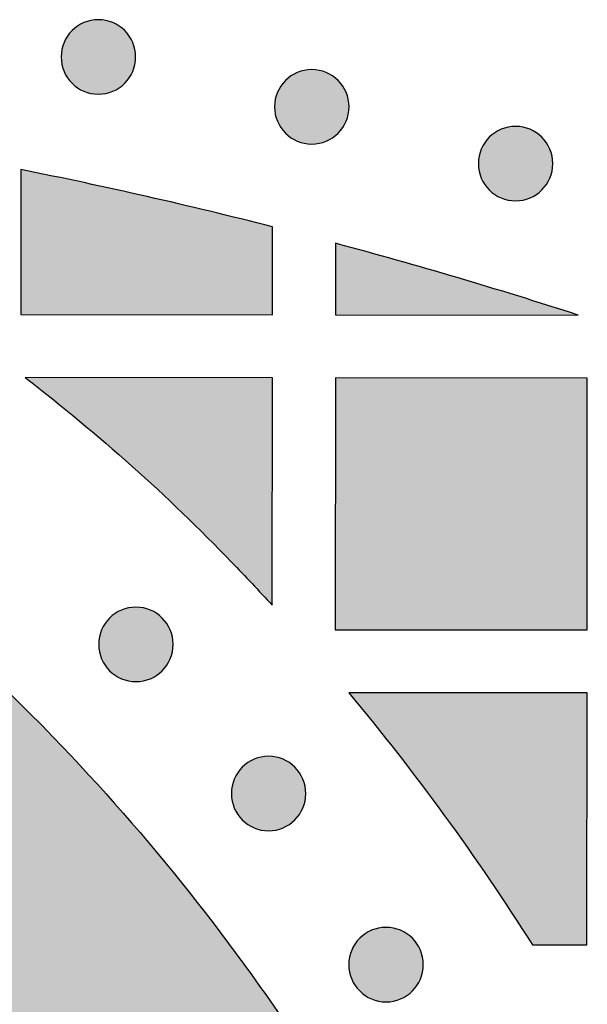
# Model space of a CAD drawing. Header units: millimetres. Extents: x -3873 to -97, y 912 to 4165.
# Tile 648 of 656: x -296 to -269, y 4112 to 4159. Entities that reach past the tile are written whole.
import ezdxf

# ---------------------------------------------------------------- set-up
doc = ezdxf.new("R2010")
doc.units = ezdxf.units.MM
doc.layers.add('pattern', color=7, linetype='Continuous', true_color=0x000000)

msp = doc.modelspace()

# ---------------------------------------------------------------- hatches: boundary and pattern name
at = {"layer": 'pattern'}
for points in [[(-293.864, 4158.658), (-293.836, 4158.685), (-293.807, 4158.713), (-293.777, 4158.739), (-293.746, 4158.766), (-293.715, 4158.791), (-293.682, 4158.816), (-293.649, 4158.841), (-293.615, 4158.865), (-293.58, 4158.888), (-293.544, 4158.911), (-293.507, 4158.933), (-293.47, 4158.954), (-293.432, 4158.975), (-293.393, 4158.994), (-293.354, 4159.013), (-293.314, 4159.031), (-293.273, 4159.048), (-293.232, 4159.064), (-293.19, 4159.079), (-293.147, 4159.093), (-293.104, 4159.106), (-293.061, 4159.118), (-293.017, 4159.129), (-292.973, 4159.139), (-292.928, 4159.148), (-292.883, 4159.155), (-292.838, 4159.162), (-292.792, 4159.167), (-292.747, 4159.171), (-292.701, 4159.174), (-292.655, 4159.176), (-292.609, 4159.176), (-292.563, 4159.176), (-292.517, 4159.174), (-292.471, 4159.171), (-292.426, 4159.167), (-292.38, 4159.161), (-292.335, 4159.155), (-292.29, 4159.147), (-292.245, 4159.138), (-292.201, 4159.129), (-292.157, 4159.118), (-292.114, 4159.105), (-292.071, 4159.092), (-292.028, 4159.078), (-291.986, 4159.063), (-291.945, 4159.047), (-291.904, 4159.03), (-291.864, 4159.012), (-291.825, 4158.993), (-291.786, 4158.973), (-291.748, 4158.953), (-291.711, 4158.931), (-291.675, 4158.909), (-291.639, 4158.887), (-291.604, 4158.863), (-291.57, 4158.839), (-291.537, 4158.814), (-291.504, 4158.789), (-291.473, 4158.763), (-291.442, 4158.737), (-291.412, 4158.71), (-291.383, 4158.683), (-291.355, 4158.656), (-291.327, 4158.627), (-291.3, 4158.598), (-291.274, 4158.568), (-291.247, 4158.538), (-291.222, 4158.506), (-291.196, 4158.474), (-291.172, 4158.44), (-291.148, 4158.406), (-291.124, 4158.371), (-291.102, 4158.335), (-291.08, 4158.299), (-291.058, 4158.262), (-291.038, 4158.224), (-291.018, 4158.185), (-291, 4158.145), (-290.982, 4158.105), (-290.965, 4158.065), (-290.949, 4158.023), (-290.934, 4157.981), (-290.919, 4157.939), (-290.906, 4157.896), (-290.894, 4157.852), (-290.884, 4157.808), (-290.874, 4157.764), (-290.865, 4157.719), (-290.857, 4157.674), (-290.851, 4157.629), (-290.846, 4157.584), (-290.842, 4157.538), (-290.839, 4157.492), (-290.837, 4157.446), (-290.836, 4157.4), (-290.837, 4157.355), (-290.839, 4157.309), (-290.842, 4157.263), (-290.846, 4157.217), (-290.851, 4157.172), (-290.858, 4157.127), (-290.866, 4157.082), (-290.874, 4157.037), (-290.884, 4156.993), (-290.895, 4156.949), (-290.907, 4156.905), (-290.921, 4156.862), (-290.935, 4156.82), (-290.95, 4156.778), (-290.966, 4156.737), (-290.983, 4156.696), (-291.001, 4156.656), (-291.02, 4156.616), (-291.04, 4156.578), (-291.06, 4156.54), (-291.081, 4156.502), (-291.103, 4156.466), (-291.126, 4156.43), (-291.15, 4156.395), (-291.174, 4156.361), (-291.198, 4156.328), (-291.224, 4156.296), (-291.249, 4156.264), (-291.276, 4156.233), (-291.303, 4156.203), (-291.33, 4156.174), (-291.357, 4156.146), (-291.385, 4156.119), (-291.414, 4156.092), (-291.444, 4156.065), (-291.475, 4156.039), (-291.507, 4156.013), (-291.539, 4155.988), (-291.573, 4155.963), (-291.607, 4155.939), (-291.642, 4155.916), (-291.677, 4155.893), (-291.714, 4155.871), (-291.751, 4155.85), (-291.789, 4155.829), (-291.828, 4155.81), (-291.867, 4155.791), (-291.908, 4155.773), (-291.948, 4155.756), (-291.99, 4155.74), (-292.032, 4155.725), (-292.074, 4155.711), (-292.117, 4155.698), (-292.161, 4155.686), (-292.204, 4155.675), (-292.249, 4155.665), (-292.293, 4155.656), (-292.338, 4155.649), (-292.384, 4155.642), (-292.429, 4155.637), (-292.475, 4155.633), (-292.521, 4155.63), (-292.566, 4155.628), (-292.612, 4155.628), (-292.658, 4155.629), (-292.704, 4155.63), (-292.75, 4155.633), (-292.796, 4155.638), (-292.841, 4155.643), (-292.886, 4155.649), (-292.931, 4155.657), (-292.976, 4155.666), (-293.02, 4155.676), (-293.064, 4155.687), (-293.108, 4155.699), (-293.151, 4155.712), (-293.193, 4155.726), (-293.235, 4155.741), (-293.276, 4155.757), (-293.317, 4155.774), (-293.357, 4155.792), (-293.396, 4155.811), (-293.435, 4155.831), (-293.473, 4155.852), (-293.51, 4155.873), (-293.547, 4155.895), (-293.583, 4155.918), (-293.617, 4155.941), (-293.652, 4155.965), (-293.685, 4155.99), (-293.717, 4156.015), (-293.749, 4156.041), (-293.78, 4156.067), (-293.809, 4156.094), (-293.838, 4156.121), (-293.867, 4156.149), (-293.894, 4156.177), (-293.921, 4156.206), (-293.948, 4156.236), (-293.974, 4156.267), (-294, 4156.298), (-294.025, 4156.331), (-294.05, 4156.364), (-294.074, 4156.398), (-294.097, 4156.433), (-294.12, 4156.469), (-294.142, 4156.505), (-294.163, 4156.543), (-294.183, 4156.581), (-294.203, 4156.619), (-294.222, 4156.659), (-294.24, 4156.699), (-294.257, 4156.74), (-294.273, 4156.781), (-294.288, 4156.823), (-294.302, 4156.866), (-294.315, 4156.909), (-294.327, 4156.952), (-294.338, 4156.996), (-294.348, 4157.04), (-294.356, 4157.085), (-294.364, 4157.13), (-294.37, 4157.175), (-294.376, 4157.221), (-294.38, 4157.266), (-294.383, 4157.312), (-294.384, 4157.358), (-294.385, 4157.404), (-294.384, 4157.45), (-294.383, 4157.496), (-294.38, 4157.541), (-294.375, 4157.587), (-294.37, 4157.633), (-294.363, 4157.678), (-294.356, 4157.723), (-294.347, 4157.767), (-294.337, 4157.812), (-294.326, 4157.856), (-294.314, 4157.899), (-294.301, 4157.942), (-294.287, 4157.984), (-294.272, 4158.026), (-294.255, 4158.068), (-294.238, 4158.108), (-294.22, 4158.149), (-294.202, 4158.188), (-294.182, 4158.227), (-294.161, 4158.265), (-294.14, 4158.302), (-294.118, 4158.338), (-294.095, 4158.374), (-294.072, 4158.409), (-294.048, 4158.443), (-294.023, 4158.476), (-293.998, 4158.509), (-293.972, 4158.54), (-293.946, 4158.571), (-293.919, 4158.601), (-293.892, 4158.63)], [(-283.698, 4156.282), (-283.669, 4156.309), (-283.64, 4156.337), (-283.611, 4156.363), (-283.58, 4156.39), (-283.548, 4156.415), (-283.516, 4156.44), (-283.482, 4156.465), (-283.448, 4156.489), (-283.413, 4156.512), (-283.378, 4156.535), (-283.341, 4156.557), (-283.304, 4156.578), (-283.266, 4156.599), (-283.227, 4156.618), (-283.188, 4156.637), (-283.147, 4156.655), (-283.107, 4156.672), (-283.065, 4156.688), (-283.023, 4156.703), (-282.981, 4156.717), (-282.938, 4156.73), (-282.894, 4156.742), (-282.85, 4156.753), (-282.806, 4156.763), (-282.762, 4156.772), (-282.717, 4156.779), (-282.671, 4156.786), (-282.626, 4156.791), (-282.58, 4156.795), (-282.534, 4156.798), (-282.488, 4156.8), (-282.443, 4156.8), (-282.397, 4156.8), (-282.351, 4156.798), (-282.305, 4156.795), (-282.259, 4156.791), (-282.214, 4156.785), (-282.169, 4156.779), (-282.124, 4156.771), (-282.079, 4156.762), (-282.035, 4156.753), (-281.991, 4156.742), (-281.947, 4156.729), (-281.904, 4156.716), (-281.862, 4156.702), (-281.82, 4156.687), (-281.779, 4156.671), (-281.738, 4156.654), (-281.698, 4156.636), (-281.658, 4156.617), (-281.62, 4156.597), (-281.582, 4156.577), (-281.545, 4156.555), (-281.508, 4156.533), (-281.472, 4156.511), (-281.437, 4156.487), (-281.403, 4156.463), (-281.37, 4156.438), (-281.338, 4156.413), (-281.306, 4156.387), (-281.275, 4156.361), (-281.246, 4156.334), (-281.217, 4156.307), (-281.188, 4156.28), (-281.161, 4156.251), (-281.134, 4156.222), (-281.107, 4156.192), (-281.081, 4156.162), (-281.055, 4156.13), (-281.03, 4156.098), (-281.005, 4156.064), (-280.981, 4156.03), (-280.958, 4155.995), (-280.935, 4155.959), (-280.913, 4155.923), (-280.892, 4155.886), (-280.872, 4155.848), (-280.852, 4155.809), (-280.833, 4155.769), (-280.815, 4155.729), (-280.798, 4155.689), (-280.782, 4155.647), (-280.767, 4155.605), (-280.753, 4155.563), (-280.74, 4155.52), (-280.728, 4155.476), (-280.717, 4155.432), (-280.707, 4155.388), (-280.699, 4155.343), (-280.691, 4155.298), (-280.685, 4155.253), (-280.679, 4155.208), (-280.675, 4155.162), (-280.672, 4155.116), (-280.67, 4155.07), (-280.67, 4155.024), (-280.671, 4154.979), (-280.672, 4154.933), (-280.675, 4154.887), (-280.68, 4154.841), (-280.685, 4154.796), (-280.691, 4154.751), (-280.699, 4154.706), (-280.708, 4154.661), (-280.718, 4154.617), (-280.729, 4154.573), (-280.741, 4154.529), (-280.754, 4154.486), (-280.768, 4154.444), (-280.783, 4154.402), (-280.8, 4154.361), (-280.817, 4154.32), (-280.835, 4154.28), (-280.853, 4154.24), (-280.873, 4154.202), (-280.894, 4154.164), (-280.915, 4154.126), (-280.937, 4154.09), (-280.96, 4154.054), (-280.983, 4154.019), (-281.007, 4153.985), (-281.032, 4153.952), (-281.057, 4153.92), (-281.083, 4153.888), (-281.109, 4153.857), (-281.136, 4153.827), (-281.163, 4153.798), (-281.191, 4153.77), (-281.219, 4153.743), (-281.248, 4153.716), (-281.278, 4153.689), (-281.309, 4153.663), (-281.34, 4153.637), (-281.373, 4153.612), (-281.406, 4153.587), (-281.44, 4153.563), (-281.475, 4153.54), (-281.511, 4153.517), (-281.547, 4153.495), (-281.585, 4153.474), (-281.623, 4153.453), (-281.662, 4153.434), (-281.701, 4153.415), (-281.741, 4153.397), (-281.782, 4153.38), (-281.823, 4153.364), (-281.865, 4153.349), (-281.908, 4153.335), (-281.951, 4153.322), (-281.994, 4153.31), (-282.038, 4153.299), (-282.082, 4153.289), (-282.127, 4153.28), (-282.172, 4153.273), (-282.217, 4153.266), (-282.263, 4153.261), (-282.308, 4153.257), (-282.354, 4153.254), (-282.4, 4153.252), (-282.446, 4153.252), (-282.492, 4153.252), (-282.538, 4153.254), (-282.584, 4153.257), (-282.629, 4153.262), (-282.675, 4153.267), (-282.72, 4153.273), (-282.765, 4153.281), (-282.809, 4153.29), (-282.854, 4153.3), (-282.898, 4153.311), (-282.941, 4153.323), (-282.984, 4153.336), (-283.027, 4153.35), (-283.068, 4153.365), (-283.11, 4153.381), (-283.151, 4153.398), (-283.191, 4153.416), (-283.23, 4153.435), (-283.269, 4153.455), (-283.307, 4153.476), (-283.344, 4153.497), (-283.38, 4153.519), (-283.416, 4153.542), (-283.451, 4153.565), (-283.485, 4153.589), (-283.518, 4153.614), (-283.551, 4153.639), (-283.582, 4153.665), (-283.613, 4153.691), (-283.643, 4153.718), (-283.672, 4153.745), (-283.7, 4153.773), (-283.728, 4153.801), (-283.755, 4153.83), (-283.781, 4153.86), (-283.808, 4153.891), (-283.833, 4153.922), (-283.859, 4153.955), (-283.883, 4153.988), (-283.907, 4154.022), (-283.931, 4154.057), (-283.953, 4154.093), (-283.975, 4154.129), (-283.996, 4154.167), (-284.017, 4154.205), (-284.037, 4154.243), (-284.055, 4154.283), (-284.073, 4154.323), (-284.09, 4154.364), (-284.106, 4154.405), (-284.121, 4154.447), (-284.135, 4154.49), (-284.149, 4154.533), (-284.161, 4154.576), (-284.171, 4154.62), (-284.181, 4154.664), (-284.19, 4154.709), (-284.198, 4154.754), (-284.204, 4154.799), (-284.209, 4154.845), (-284.213, 4154.89), (-284.216, 4154.936), (-284.218, 4154.982), (-284.219, 4155.028), (-284.218, 4155.074), (-284.216, 4155.12), (-284.213, 4155.165), (-284.209, 4155.211), (-284.204, 4155.257), (-284.197, 4155.302), (-284.189, 4155.347), (-284.181, 4155.391), (-284.171, 4155.436), (-284.16, 4155.48), (-284.148, 4155.523), (-284.134, 4155.566), (-284.12, 4155.608), (-284.105, 4155.65), (-284.089, 4155.692), (-284.072, 4155.732), (-284.054, 4155.772), (-284.035, 4155.812), (-284.015, 4155.851), (-283.995, 4155.889), (-283.974, 4155.926), (-283.951, 4155.962), (-283.929, 4155.998), (-283.905, 4156.033), (-283.881, 4156.067), (-283.856, 4156.1), (-283.831, 4156.133), (-283.805, 4156.164), (-283.779, 4156.195), (-283.752, 4156.225), (-283.725, 4156.254)], [(-273.988, 4153.578), (-273.96, 4153.605), (-273.931, 4153.632), (-273.901, 4153.659), (-273.87, 4153.685), (-273.838, 4153.711), (-273.806, 4153.736), (-273.773, 4153.761), (-273.739, 4153.785), (-273.704, 4153.808), (-273.668, 4153.831), (-273.631, 4153.853), (-273.594, 4153.874), (-273.556, 4153.895), (-273.517, 4153.914), (-273.478, 4153.933), (-273.438, 4153.951), (-273.397, 4153.968), (-273.356, 4153.984), (-273.314, 4153.999), (-273.271, 4154.013), (-273.228, 4154.026), (-273.185, 4154.038), (-273.141, 4154.049), (-273.096, 4154.059), (-273.052, 4154.068), (-273.007, 4154.075), (-272.962, 4154.082), (-272.916, 4154.087), (-272.87, 4154.091), (-272.825, 4154.094), (-272.779, 4154.096), (-272.733, 4154.096), (-272.687, 4154.096), (-272.641, 4154.094), (-272.595, 4154.091), (-272.55, 4154.087), (-272.504, 4154.081), (-272.459, 4154.075), (-272.414, 4154.067), (-272.369, 4154.058), (-272.325, 4154.048), (-272.281, 4154.037), (-272.238, 4154.025), (-272.195, 4154.012), (-272.152, 4153.998), (-272.11, 4153.983), (-272.069, 4153.967), (-272.028, 4153.95), (-271.988, 4153.932), (-271.949, 4153.913), (-271.91, 4153.893), (-271.872, 4153.872), (-271.835, 4153.851), (-271.798, 4153.829), (-271.763, 4153.806), (-271.728, 4153.783), (-271.694, 4153.759), (-271.66, 4153.734), (-271.628, 4153.709), (-271.596, 4153.683), (-271.566, 4153.657), (-271.536, 4153.63), (-271.507, 4153.603), (-271.479, 4153.575), (-271.451, 4153.547), (-271.424, 4153.518), (-271.397, 4153.488), (-271.371, 4153.457), (-271.345, 4153.426), (-271.32, 4153.393), (-271.296, 4153.36), (-271.272, 4153.326), (-271.248, 4153.291), (-271.226, 4153.255), (-271.204, 4153.219), (-271.182, 4153.181), (-271.162, 4153.143), (-271.142, 4153.105), (-271.123, 4153.065), (-271.106, 4153.025), (-271.089, 4152.984), (-271.072, 4152.943), (-271.057, 4152.901), (-271.043, 4152.859), (-271.03, 4152.816), (-271.018, 4152.772), (-271.007, 4152.728), (-270.998, 4152.684), (-270.989, 4152.639), (-270.981, 4152.594), (-270.975, 4152.549), (-270.97, 4152.503), (-270.965, 4152.458), (-270.963, 4152.412), (-270.961, 4152.366), (-270.96, 4152.32), (-270.961, 4152.274), (-270.963, 4152.228), (-270.966, 4152.183), (-270.97, 4152.137), (-270.975, 4152.092), (-270.982, 4152.046), (-270.989, 4152.001), (-270.998, 4151.957), (-271.008, 4151.912), (-271.019, 4151.868), (-271.031, 4151.825), (-271.044, 4151.782), (-271.058, 4151.74), (-271.074, 4151.698), (-271.09, 4151.656), (-271.107, 4151.616), (-271.125, 4151.576), (-271.144, 4151.536), (-271.163, 4151.497), (-271.184, 4151.459), (-271.205, 4151.422), (-271.227, 4151.386), (-271.25, 4151.35), (-271.274, 4151.315), (-271.298, 4151.281), (-271.322, 4151.248), (-271.348, 4151.215), (-271.373, 4151.184), (-271.4, 4151.153), (-271.426, 4151.123), (-271.454, 4151.094), (-271.481, 4151.066), (-271.509, 4151.039), (-271.538, 4151.011), (-271.568, 4150.985), (-271.599, 4150.959), (-271.631, 4150.933), (-271.663, 4150.908), (-271.696, 4150.883), (-271.731, 4150.859), (-271.765, 4150.836), (-271.801, 4150.813), (-271.838, 4150.791), (-271.875, 4150.77), (-271.913, 4150.749), (-271.952, 4150.73), (-271.991, 4150.711), (-272.031, 4150.693), (-272.072, 4150.676), (-272.113, 4150.66), (-272.155, 4150.645), (-272.198, 4150.631), (-272.241, 4150.618), (-272.284, 4150.606), (-272.328, 4150.595), (-272.373, 4150.585), (-272.417, 4150.576), (-272.462, 4150.569), (-272.507, 4150.562), (-272.553, 4150.557), (-272.599, 4150.553), (-272.644, 4150.55), (-272.69, 4150.548), (-272.736, 4150.548), (-272.782, 4150.548), (-272.828, 4150.55), (-272.874, 4150.553), (-272.919, 4150.557), (-272.965, 4150.563), (-273.01, 4150.569), (-273.055, 4150.577), (-273.1, 4150.586), (-273.144, 4150.596), (-273.188, 4150.607), (-273.231, 4150.619), (-273.274, 4150.632), (-273.317, 4150.646), (-273.359, 4150.661), (-273.4, 4150.677), (-273.441, 4150.694), (-273.481, 4150.712), (-273.52, 4150.731), (-273.559, 4150.751), (-273.597, 4150.771), (-273.634, 4150.793), (-273.671, 4150.815), (-273.706, 4150.837), (-273.741, 4150.861), (-273.775, 4150.885), (-273.809, 4150.91), (-273.841, 4150.935), (-273.873, 4150.961), (-273.903, 4150.987), (-273.933, 4151.014), (-273.962, 4151.041), (-273.99, 4151.068), (-274.018, 4151.097), (-274.045, 4151.126), (-274.072, 4151.156), (-274.098, 4151.186), (-274.124, 4151.218), (-274.149, 4151.25), (-274.173, 4151.284), (-274.197, 4151.318), (-274.221, 4151.353), (-274.244, 4151.389), (-274.266, 4151.425), (-274.287, 4151.462), (-274.307, 4151.5), (-274.327, 4151.539), (-274.346, 4151.579), (-274.364, 4151.619), (-274.381, 4151.659), (-274.397, 4151.701), (-274.412, 4151.743), (-274.426, 4151.785), (-274.439, 4151.828), (-274.451, 4151.872), (-274.462, 4151.916), (-274.472, 4151.96), (-274.48, 4152.005), (-274.488, 4152.05), (-274.494, 4152.095), (-274.5, 4152.14), (-274.504, 4152.186), (-274.507, 4152.232), (-274.508, 4152.278), (-274.509, 4152.324), (-274.508, 4152.37), (-274.506, 4152.415), (-274.503, 4152.461), (-274.499, 4152.507), (-274.494, 4152.552), (-274.487, 4152.598), (-274.48, 4152.642), (-274.471, 4152.687), (-274.461, 4152.731), (-274.45, 4152.775), (-274.438, 4152.819), (-274.425, 4152.862), (-274.411, 4152.904), (-274.395, 4152.946), (-274.379, 4152.987), (-274.362, 4153.028), (-274.344, 4153.068), (-274.325, 4153.108), (-274.306, 4153.146), (-274.285, 4153.184), (-274.264, 4153.222), (-274.242, 4153.258), (-274.219, 4153.294), (-274.196, 4153.329), (-274.171, 4153.363), (-274.147, 4153.396), (-274.122, 4153.428), (-274.096, 4153.46), (-274.069, 4153.491), (-274.043, 4153.521), (-274.016, 4153.55)], [(-284.311, 4149.31), (-290.292, 4150.751), (-296.308, 4152.037), (-296.314, 4145.132), (-284.315, 4145.121)], [(-281.311, 4148.526), (-281.314, 4145.118), (-269.757, 4145.107), (-275.513, 4146.889)], [(-315.27, 4140.21), (-313.856, 4139.469), (-312.456, 4138.697), (-311.07, 4137.895), (-309.699, 4137.065), (-308.345, 4136.205), (-307.008, 4135.317), (-305.689, 4134.401), (-304.389, 4133.458), (-303.108, 4132.488), (-301.849, 4131.492), (-300.61, 4130.47), (-299.394, 4129.424), (-298.201, 4128.354), (-297.031, 4127.261), (-295.886, 4126.145), (-294.765, 4125.008), (-293.089, 4123.229), (-291.452, 4121.406), (-289.856, 4119.542), (-288.303, 4117.637), (-286.795, 4115.694), (-285.333, 4113.713), (-283.917, 4111.696), (-282.551, 4109.645), (-281.233, 4107.562), (-279.967, 4105.449), (-278.753, 4103.307), (-277.591, 4101.138), (-276.483, 4098.944), (-275.43, 4096.728), (-274.431, 4094.491), (-273.489, 4092.236), (-279.896, 4075.552), (-284.615, 4087.74), (-285.447, 4089.732), (-286.329, 4091.706), (-287.259, 4093.663), (-288.237, 4095.6), (-289.262, 4097.514), (-290.335, 4099.406), (-291.453, 4101.272), (-292.615, 4103.111), (-293.822, 4104.921), (-295.072, 4106.702), (-296.363, 4108.451), (-297.695, 4110.167), (-299.065, 4111.849), (-300.474, 4113.495), (-301.919, 4115.104), (-303.4, 4116.674), (-304.347, 4117.636), (-305.315, 4118.579), (-306.304, 4119.503), (-307.313, 4120.408), (-308.341, 4121.293), (-309.388, 4122.156), (-310.453, 4122.998), (-311.536, 4123.818), (-312.635, 4124.615), (-313.75, 4125.39), (-314.88, 4126.141), (-316.025, 4126.867), (-317.184, 4127.57), (-318.356, 4128.247), (-319.54, 4128.9), (-320.735, 4129.527), (-322.009, 4130.155), (-323.304, 4130.747), (-324.619, 4131.302), (-325.953, 4131.82), (-327.304, 4132.299), (-328.671, 4132.738), (-330.051, 4133.137), (-331.443, 4133.495), (-332.845, 4133.811), (-334.255, 4134.086), (-335.671, 4134.319), (-337.092, 4134.51), (-338.515, 4134.658), (-339.939, 4134.764), (-341.362, 4134.828), (-342.781, 4134.851), (-344.201, 4134.83), (-345.624, 4134.767), (-347.048, 4134.662), (-348.471, 4134.515), (-349.892, 4134.326), (-351.309, 4134.094), (-352.719, 4133.821), (-354.121, 4133.506), (-355.513, 4133.149), (-356.894, 4132.751), (-358.261, 4132.313), (-359.612, 4131.836), (-360.947, 4131.32), (-362.263, 4130.766), (-363.559, 4130.175), (-364.833, 4129.548), (-366.028, 4128.922), (-367.213, 4128.271), (-368.385, 4127.594), (-369.545, 4126.893), (-370.691, 4126.167), (-371.822, 4125.417), (-372.938, 4124.644), (-374.038, 4123.848), (-375.121, 4123.029), (-376.187, 4122.188), (-377.234, 4121.325), (-378.263, 4120.442), (-379.273, 4119.538), (-380.263, 4118.615), (-381.232, 4117.673), (-382.18, 4116.712), (-383.662, 4115.142), (-385.109, 4113.535), (-386.519, 4111.89), (-387.892, 4110.21), (-389.225, 4108.495), (-390.518, 4106.747), (-391.769, 4104.968), (-392.978, 4103.159), (-394.142, 4101.321), (-395.262, 4099.456), (-396.336, 4097.566), (-397.363, 4095.652), (-398.343, 4093.716), (-399.275, 4091.76), (-400.159, 4089.786), (-400.993, 4087.796), (-405.723, 4075.612), (-412.115, 4092.302), (-411.17, 4094.557), (-410.169, 4096.792), (-409.113, 4099.008), (-408.003, 4101.2), (-406.84, 4103.368), (-405.623, 4105.509), (-404.355, 4107.621), (-403.036, 4109.703), (-401.667, 4111.752), (-400.25, 4113.768), (-398.786, 4115.747), (-397.276, 4117.689), (-395.721, 4119.592), (-394.124, 4121.455), (-392.485, 4123.276), (-390.807, 4125.054), (-389.685, 4126.19), (-388.539, 4127.305), (-387.368, 4128.397), (-386.174, 4129.466), (-384.956, 4130.511), (-383.717, 4131.531), (-382.456, 4132.526), (-381.175, 4133.494), (-379.874, 4134.436), (-378.554, 4135.351), (-377.216, 4136.238), (-375.861, 4137.096), (-374.49, 4137.926), (-373.103, 4138.726), (-371.702, 4139.496), (-370.287, 4140.237), (-368.698, 4141.019), (-367.081, 4141.756), (-365.439, 4142.447), (-363.774, 4143.091), (-362.088, 4143.687), (-360.383, 4144.233), (-358.66, 4144.729), (-356.923, 4145.174), (-355.174, 4145.567), (-353.414, 4145.908), (-351.647, 4146.197), (-349.874, 4146.433), (-348.098, 4146.616), (-346.322, 4146.747), (-344.547, 4146.825), (-342.776, 4146.851), (-341.004, 4146.823), (-339.23, 4146.743), (-337.453, 4146.611), (-335.677, 4146.426), (-333.905, 4146.188), (-332.138, 4145.898), (-330.379, 4145.555), (-328.63, 4145.16), (-326.893, 4144.714), (-325.171, 4144.216), (-323.466, 4143.668), (-321.78, 4143.071), (-320.116, 4142.426), (-318.475, 4141.733), (-316.859, 4140.994)], [(-284.328, 4131.282), (-284.317, 4142.121), (-296.1, 4142.132), (-294.802, 4141.114), (-293.522, 4140.072), (-292.262, 4139.007), (-291.021, 4137.918), (-289.8, 4136.806), (-288.601, 4135.673), (-287.423, 4134.517), (-286.266, 4133.341)], [(-281.317, 4142.118), (-281.329, 4130.118), (-269.329, 4130.107), (-269.318, 4142.107)], [(-292.076, 4130.677), (-292.048, 4130.705), (-292.019, 4130.732), (-291.989, 4130.759), (-291.958, 4130.785), (-291.927, 4130.81), (-291.894, 4130.836), (-291.861, 4130.86), (-291.827, 4130.884), (-291.792, 4130.908), (-291.756, 4130.93), (-291.72, 4130.952), (-291.682, 4130.974), (-291.644, 4130.994), (-291.606, 4131.014), (-291.566, 4131.033), (-291.526, 4131.05), (-291.485, 4131.067), (-291.444, 4131.083), (-291.402, 4131.099), (-291.359, 4131.113), (-291.316, 4131.126), (-291.273, 4131.138), (-291.229, 4131.149), (-291.185, 4131.158), (-291.14, 4131.167), (-291.095, 4131.175), (-291.05, 4131.181), (-291.004, 4131.186), (-290.959, 4131.19), (-290.913, 4131.193), (-290.867, 4131.195), (-290.821, 4131.196), (-290.775, 4131.195), (-290.729, 4131.193), (-290.684, 4131.19), (-290.638, 4131.186), (-290.592, 4131.181), (-290.547, 4131.174), (-290.502, 4131.167), (-290.458, 4131.158), (-290.413, 4131.148), (-290.369, 4131.137), (-290.326, 4131.125), (-290.283, 4131.112), (-290.241, 4131.097), (-290.199, 4131.082), (-290.157, 4131.066), (-290.117, 4131.049), (-290.076, 4131.031), (-290.037, 4131.012), (-289.998, 4130.993), (-289.96, 4130.972), (-289.923, 4130.951), (-289.887, 4130.929), (-289.851, 4130.906), (-289.816, 4130.882), (-289.782, 4130.858), (-289.749, 4130.834), (-289.716, 4130.808), (-289.685, 4130.783), (-289.654, 4130.756), (-289.624, 4130.73), (-289.595, 4130.702), (-289.567, 4130.675), (-289.54, 4130.647), (-289.512, 4130.618), (-289.486, 4130.588), (-289.459, 4130.557), (-289.434, 4130.525), (-289.409, 4130.493), (-289.384, 4130.46), (-289.36, 4130.425), (-289.337, 4130.39), (-289.314, 4130.355), (-289.292, 4130.318), (-289.271, 4130.281), (-289.25, 4130.243), (-289.231, 4130.204), (-289.212, 4130.165), (-289.194, 4130.125), (-289.177, 4130.084), (-289.161, 4130.042), (-289.146, 4130.001), (-289.132, 4129.958), (-289.119, 4129.915), (-289.107, 4129.872), (-289.096, 4129.828), (-289.086, 4129.783), (-289.077, 4129.739), (-289.07, 4129.694), (-289.063, 4129.648), (-289.058, 4129.603), (-289.054, 4129.557), (-289.051, 4129.512), (-289.049, 4129.466), (-289.049, 4129.42), (-289.049, 4129.374), (-289.051, 4129.328), (-289.054, 4129.282), (-289.058, 4129.236), (-289.064, 4129.191), (-289.07, 4129.146), (-289.078, 4129.101), (-289.087, 4129.056), (-289.096, 4129.012), (-289.107, 4128.968), (-289.12, 4128.925), (-289.133, 4128.882), (-289.147, 4128.839), (-289.162, 4128.797), (-289.178, 4128.756), (-289.195, 4128.715), (-289.213, 4128.675), (-289.232, 4128.636), (-289.252, 4128.597), (-289.272, 4128.559), (-289.294, 4128.522), (-289.316, 4128.485), (-289.338, 4128.45), (-289.362, 4128.415), (-289.386, 4128.381), (-289.411, 4128.347), (-289.436, 4128.315), (-289.462, 4128.283), (-289.488, 4128.253), (-289.515, 4128.223), (-289.542, 4128.194), (-289.569, 4128.166), (-289.598, 4128.138), (-289.627, 4128.111), (-289.657, 4128.084), (-289.687, 4128.058), (-289.719, 4128.032), (-289.751, 4128.007), (-289.785, 4127.982), (-289.819, 4127.958), (-289.854, 4127.935), (-289.89, 4127.912), (-289.926, 4127.89), (-289.963, 4127.869), (-290.001, 4127.849), (-290.04, 4127.829), (-290.08, 4127.81), (-290.12, 4127.792), (-290.16, 4127.775), (-290.202, 4127.759), (-290.244, 4127.744), (-290.286, 4127.73), (-290.329, 4127.717), (-290.373, 4127.705), (-290.417, 4127.694), (-290.461, 4127.684), (-290.506, 4127.676), (-290.551, 4127.668), (-290.596, 4127.662), (-290.641, 4127.656), (-290.687, 4127.652), (-290.733, 4127.649), (-290.779, 4127.648), (-290.825, 4127.647), (-290.87, 4127.648), (-290.916, 4127.65), (-290.962, 4127.653), (-291.008, 4127.657), (-291.053, 4127.662), (-291.098, 4127.669), (-291.143, 4127.676), (-291.188, 4127.685), (-291.232, 4127.695), (-291.276, 4127.706), (-291.32, 4127.718), (-291.363, 4127.731), (-291.405, 4127.745), (-291.447, 4127.761), (-291.488, 4127.777), (-291.529, 4127.794), (-291.569, 4127.812), (-291.609, 4127.831), (-291.647, 4127.85), (-291.685, 4127.871), (-291.723, 4127.892), (-291.759, 4127.914), (-291.795, 4127.937), (-291.83, 4127.96), (-291.864, 4127.984), (-291.897, 4128.009), (-291.929, 4128.034), (-291.961, 4128.06), (-291.992, 4128.086), (-292.022, 4128.113), (-292.051, 4128.14), (-292.079, 4128.168), (-292.106, 4128.196), (-292.133, 4128.225), (-292.16, 4128.255), (-292.186, 4128.286), (-292.212, 4128.318), (-292.237, 4128.35), (-292.262, 4128.383), (-292.286, 4128.417), (-292.309, 4128.452), (-292.332, 4128.488), (-292.354, 4128.525), (-292.375, 4128.562), (-292.396, 4128.6), (-292.415, 4128.639), (-292.434, 4128.678), (-292.452, 4128.718), (-292.469, 4128.759), (-292.485, 4128.8), (-292.5, 4128.842), (-292.514, 4128.885), (-292.527, 4128.928), (-292.539, 4128.971), (-292.55, 4129.015), (-292.56, 4129.059), (-292.569, 4129.104), (-292.576, 4129.149), (-292.583, 4129.194), (-292.588, 4129.24), (-292.592, 4129.285), (-292.595, 4129.331), (-292.597, 4129.377), (-292.597, 4129.423), (-292.596, 4129.469), (-292.595, 4129.515), (-292.592, 4129.561), (-292.587, 4129.606), (-292.582, 4129.652), (-292.576, 4129.697), (-292.568, 4129.742), (-292.559, 4129.787), (-292.549, 4129.831), (-292.538, 4129.875), (-292.526, 4129.918), (-292.513, 4129.961), (-292.499, 4130.004), (-292.484, 4130.046), (-292.468, 4130.087), (-292.451, 4130.128), (-292.433, 4130.168), (-292.414, 4130.207), (-292.394, 4130.246), (-292.373, 4130.284), (-292.352, 4130.321), (-292.33, 4130.358), (-292.307, 4130.393), (-292.284, 4130.428), (-292.26, 4130.462), (-292.235, 4130.496), (-292.21, 4130.528), (-292.184, 4130.56), (-292.158, 4130.59), (-292.131, 4130.62), (-292.104, 4130.649)], [(-271.935, 4115.109), (-269.343, 4115.107), (-269.332, 4127.107), (-280.684, 4127.117), (-278.352, 4124.224), (-276.114, 4121.255), (-273.974, 4118.215)], [(-285.757, 4123.573), (-285.729, 4123.6), (-285.699, 4123.628), (-285.67, 4123.654), (-285.639, 4123.68), (-285.607, 4123.706), (-285.575, 4123.731), (-285.541, 4123.756), (-285.507, 4123.78), (-285.472, 4123.803), (-285.437, 4123.826), (-285.4, 4123.848), (-285.363, 4123.869), (-285.325, 4123.89), (-285.286, 4123.909), (-285.247, 4123.928), (-285.206, 4123.946), (-285.166, 4123.963), (-285.124, 4123.979), (-285.082, 4123.994), (-285.04, 4124.008), (-284.997, 4124.021), (-284.953, 4124.033), (-284.909, 4124.044), (-284.865, 4124.054), (-284.821, 4124.063), (-284.776, 4124.07), (-284.73, 4124.077), (-284.685, 4124.082), (-284.639, 4124.086), (-284.593, 4124.089), (-284.548, 4124.091), (-284.502, 4124.091), (-284.456, 4124.091), (-284.41, 4124.089), (-284.364, 4124.086), (-284.318, 4124.082), (-284.273, 4124.076), (-284.228, 4124.07), (-284.183, 4124.062), (-284.138, 4124.053), (-284.094, 4124.043), (-284.05, 4124.032), (-284.006, 4124.02), (-283.963, 4124.007), (-283.921, 4123.993), (-283.879, 4123.978), (-283.838, 4123.962), (-283.797, 4123.945), (-283.757, 4123.927), (-283.718, 4123.908), (-283.679, 4123.888), (-283.641, 4123.868), (-283.604, 4123.846), (-283.567, 4123.824), (-283.531, 4123.802), (-283.496, 4123.778), (-283.462, 4123.754), (-283.429, 4123.729), (-283.397, 4123.704), (-283.365, 4123.678), (-283.334, 4123.652), (-283.305, 4123.625), (-283.276, 4123.598), (-283.247, 4123.57), (-283.22, 4123.542), (-283.193, 4123.513), (-283.166, 4123.483), (-283.14, 4123.453), (-283.114, 4123.421), (-283.089, 4123.388), (-283.064, 4123.355), (-283.04, 4123.321), (-283.017, 4123.286), (-282.994, 4123.25), (-282.972, 4123.214), (-282.951, 4123.177), (-282.931, 4123.139), (-282.911, 4123.1), (-282.892, 4123.06), (-282.874, 4123.02), (-282.857, 4122.979), (-282.841, 4122.938), (-282.826, 4122.896), (-282.812, 4122.854), (-282.799, 4122.811), (-282.787, 4122.767), (-282.776, 4122.723), (-282.766, 4122.679), (-282.758, 4122.634), (-282.75, 4122.589), (-282.744, 4122.544), (-282.738, 4122.499), (-282.734, 4122.453), (-282.731, 4122.407), (-282.73, 4122.361), (-282.729, 4122.315), (-282.73, 4122.269), (-282.731, 4122.224), (-282.734, 4122.178), (-282.739, 4122.132), (-282.744, 4122.087), (-282.751, 4122.041), (-282.758, 4121.996), (-282.767, 4121.952), (-282.777, 4121.908), (-282.788, 4121.864), (-282.8, 4121.82), (-282.813, 4121.777), (-282.827, 4121.735), (-282.842, 4121.693), (-282.859, 4121.652), (-282.876, 4121.611), (-282.894, 4121.571), (-282.912, 4121.531), (-282.932, 4121.493), (-282.953, 4121.455), (-282.974, 4121.417), (-282.996, 4121.381), (-283.019, 4121.345), (-283.042, 4121.31), (-283.066, 4121.276), (-283.091, 4121.243), (-283.116, 4121.211), (-283.142, 4121.179), (-283.168, 4121.148), (-283.195, 4121.118), (-283.222, 4121.089), (-283.25, 4121.061), (-283.278, 4121.034), (-283.307, 4121.007), (-283.337, 4120.98), (-283.368, 4120.954), (-283.399, 4120.928), (-283.432, 4120.903), (-283.465, 4120.878), (-283.499, 4120.854), (-283.534, 4120.831), (-283.57, 4120.808), (-283.606, 4120.786), (-283.644, 4120.765), (-283.682, 4120.744), (-283.721, 4120.725), (-283.76, 4120.706), (-283.8, 4120.688), (-283.841, 4120.671), (-283.882, 4120.655), (-283.924, 4120.64), (-283.967, 4120.626), (-284.01, 4120.613), (-284.053, 4120.601), (-284.097, 4120.59), (-284.141, 4120.58), (-284.186, 4120.571), (-284.231, 4120.564), (-284.276, 4120.557), (-284.322, 4120.552), (-284.367, 4120.548), (-284.413, 4120.545), (-284.459, 4120.543), (-284.505, 4120.543), (-284.551, 4120.543), (-284.597, 4120.545), (-284.643, 4120.548), (-284.688, 4120.552), (-284.734, 4120.558), (-284.779, 4120.564), (-284.824, 4120.572), (-284.868, 4120.581), (-284.913, 4120.591), (-284.957, 4120.602), (-285, 4120.614), (-285.043, 4120.627), (-285.086, 4120.641), (-285.127, 4120.656), (-285.169, 4120.672), (-285.21, 4120.689), (-285.25, 4120.707), (-285.289, 4120.726), (-285.328, 4120.746), (-285.366, 4120.766), (-285.403, 4120.788), (-285.439, 4120.81), (-285.475, 4120.833), (-285.51, 4120.856), (-285.544, 4120.88), (-285.577, 4120.905), (-285.61, 4120.93), (-285.641, 4120.956), (-285.672, 4120.982), (-285.702, 4121.009), (-285.731, 4121.036), (-285.759, 4121.064), (-285.787, 4121.092), (-285.814, 4121.121), (-285.84, 4121.151), (-285.867, 4121.182), (-285.892, 4121.213), (-285.918, 4121.246), (-285.942, 4121.279), (-285.966, 4121.313), (-285.99, 4121.348), (-286.012, 4121.384), (-286.034, 4121.42), (-286.055, 4121.458), (-286.076, 4121.496), (-286.096, 4121.534), (-286.114, 4121.574), (-286.132, 4121.614), (-286.149, 4121.655), (-286.165, 4121.696), (-286.18, 4121.738), (-286.194, 4121.78), (-286.208, 4121.823), (-286.22, 4121.867), (-286.23, 4121.911), (-286.24, 4121.955), (-286.249, 4122), (-286.257, 4122.045), (-286.263, 4122.09), (-286.268, 4122.135), (-286.272, 4122.181), (-286.275, 4122.227), (-286.277, 4122.273), (-286.278, 4122.319), (-286.277, 4122.365), (-286.275, 4122.411), (-286.272, 4122.456), (-286.268, 4122.502), (-286.263, 4122.547), (-286.256, 4122.593), (-286.248, 4122.638), (-286.24, 4122.682), (-286.23, 4122.727), (-286.219, 4122.77), (-286.207, 4122.814), (-286.193, 4122.857), (-286.179, 4122.899), (-286.164, 4122.941), (-286.148, 4122.983), (-286.131, 4123.023), (-286.113, 4123.063), (-286.094, 4123.103), (-286.074, 4123.142), (-286.054, 4123.18), (-286.033, 4123.217), (-286.01, 4123.253), (-285.988, 4123.289), (-285.964, 4123.324), (-285.94, 4123.358), (-285.916, 4123.391), (-285.89, 4123.424), (-285.864, 4123.455), (-285.838, 4123.486), (-285.811, 4123.516), (-285.784, 4123.545)], [(-280.16, 4115.424), (-280.132, 4115.452), (-280.103, 4115.479), (-280.073, 4115.506), (-280.043, 4115.532), (-280.011, 4115.557), (-279.978, 4115.583), (-279.945, 4115.607), (-279.911, 4115.631), (-279.876, 4115.655), (-279.84, 4115.677), (-279.804, 4115.699), (-279.767, 4115.721), (-279.729, 4115.741), (-279.69, 4115.761), (-279.65, 4115.779), (-279.61, 4115.797), (-279.569, 4115.814), (-279.528, 4115.83), (-279.486, 4115.846), (-279.444, 4115.86), (-279.401, 4115.873), (-279.357, 4115.885), (-279.313, 4115.896), (-279.269, 4115.905), (-279.224, 4115.914), (-279.179, 4115.922), (-279.134, 4115.928), (-279.089, 4115.933), (-279.043, 4115.937), (-278.997, 4115.94), (-278.951, 4115.942), (-278.905, 4115.943), (-278.859, 4115.942), (-278.814, 4115.94), (-278.768, 4115.937), (-278.722, 4115.933), (-278.677, 4115.928), (-278.631, 4115.921), (-278.586, 4115.913), (-278.542, 4115.905), (-278.498, 4115.895), (-278.454, 4115.884), (-278.41, 4115.872), (-278.367, 4115.859), (-278.325, 4115.844), (-278.283, 4115.829), (-278.242, 4115.813), (-278.201, 4115.796), (-278.161, 4115.778), (-278.121, 4115.759), (-278.083, 4115.74), (-278.045, 4115.719), (-278.007, 4115.698), (-277.971, 4115.676), (-277.935, 4115.653), (-277.9, 4115.629), (-277.866, 4115.605), (-277.833, 4115.581), (-277.801, 4115.555), (-277.769, 4115.53), (-277.738, 4115.503), (-277.708, 4115.477), (-277.679, 4115.449), (-277.651, 4115.422), (-277.624, 4115.394), (-277.597, 4115.365), (-277.57, 4115.335), (-277.544, 4115.304), (-277.518, 4115.272), (-277.493, 4115.24), (-277.468, 4115.207), (-277.444, 4115.172), (-277.421, 4115.137), (-277.398, 4115.102), (-277.376, 4115.065), (-277.355, 4115.028), (-277.334, 4114.99), (-277.315, 4114.951), (-277.296, 4114.912), (-277.278, 4114.872), (-277.261, 4114.831), (-277.245, 4114.789), (-277.23, 4114.747), (-277.216, 4114.705), (-277.203, 4114.662), (-277.191, 4114.619), (-277.18, 4114.575), (-277.17, 4114.53), (-277.161, 4114.486), (-277.154, 4114.441), (-277.147, 4114.395), (-277.142, 4114.35), (-277.138, 4114.304), (-277.135, 4114.259), (-277.133, 4114.213), (-277.133, 4114.167), (-277.133, 4114.121), (-277.135, 4114.075), (-277.138, 4114.029), (-277.142, 4113.983), (-277.148, 4113.938), (-277.154, 4113.893), (-277.162, 4113.848), (-277.171, 4113.803), (-277.181, 4113.759), (-277.192, 4113.715), (-277.204, 4113.672), (-277.217, 4113.629), (-277.231, 4113.586), (-277.246, 4113.544), (-277.262, 4113.503), (-277.279, 4113.462), (-277.297, 4113.422), (-277.316, 4113.383), (-277.336, 4113.344), (-277.356, 4113.306), (-277.378, 4113.269), (-277.4, 4113.232), (-277.423, 4113.197), (-277.446, 4113.162), (-277.47, 4113.128), (-277.495, 4113.094), (-277.52, 4113.062), (-277.546, 4113.03), (-277.572, 4113), (-277.599, 4112.97), (-277.626, 4112.941), (-277.654, 4112.913), (-277.682, 4112.885), (-277.711, 4112.858), (-277.741, 4112.831), (-277.772, 4112.805), (-277.803, 4112.779), (-277.836, 4112.754), (-277.869, 4112.729), (-277.903, 4112.705), (-277.938, 4112.682), (-277.974, 4112.659), (-278.01, 4112.637), (-278.048, 4112.616), (-278.086, 4112.596), (-278.124, 4112.576), (-278.164, 4112.557), (-278.204, 4112.539), (-278.245, 4112.522), (-278.286, 4112.506), (-278.328, 4112.491), (-278.37, 4112.477), (-278.413, 4112.464), (-278.457, 4112.452), (-278.501, 4112.441), (-278.545, 4112.431), (-278.59, 4112.423), (-278.635, 4112.415), (-278.68, 4112.409), (-278.726, 4112.403), (-278.771, 4112.399), (-278.817, 4112.396), (-278.863, 4112.395), (-278.909, 4112.394), (-278.955, 4112.395), (-279.001, 4112.397), (-279.046, 4112.4), (-279.092, 4112.404), (-279.137, 4112.409), (-279.183, 4112.416), (-279.228, 4112.423), (-279.272, 4112.432), (-279.317, 4112.442), (-279.36, 4112.453), (-279.404, 4112.465), (-279.447, 4112.478), (-279.489, 4112.492), (-279.531, 4112.508), (-279.573, 4112.524), (-279.613, 4112.541), (-279.653, 4112.559), (-279.693, 4112.578), (-279.732, 4112.597), (-279.77, 4112.618), (-279.807, 4112.639), (-279.843, 4112.661), (-279.879, 4112.684), (-279.914, 4112.707), (-279.948, 4112.731), (-279.981, 4112.756), (-280.014, 4112.781), (-280.045, 4112.807), (-280.076, 4112.833), (-280.106, 4112.86), (-280.135, 4112.887), (-280.163, 4112.915), (-280.19, 4112.943), (-280.218, 4112.972), (-280.244, 4113.002), (-280.27, 4113.033), (-280.296, 4113.064), (-280.321, 4113.097), (-280.346, 4113.13), (-280.37, 4113.164), (-280.393, 4113.199), (-280.416, 4113.235), (-280.438, 4113.272), (-280.459, 4113.309), (-280.48, 4113.347), (-280.499, 4113.386), (-280.518, 4113.425), (-280.536, 4113.465), (-280.553, 4113.506), (-280.569, 4113.547), (-280.584, 4113.589), (-280.598, 4113.632), (-280.611, 4113.675), (-280.623, 4113.718), (-280.634, 4113.762), (-280.644, 4113.806), (-280.653, 4113.851), (-280.66, 4113.896), (-280.667, 4113.941), (-280.672, 4113.987), (-280.676, 4114.032), (-280.679, 4114.078), (-280.681, 4114.124), (-280.681, 4114.17), (-280.681, 4114.216), (-280.679, 4114.262), (-280.676, 4114.308), (-280.672, 4114.353), (-280.666, 4114.399), (-280.66, 4114.444), (-280.652, 4114.489), (-280.643, 4114.534), (-280.633, 4114.578), (-280.622, 4114.622), (-280.61, 4114.665), (-280.597, 4114.708), (-280.583, 4114.751), (-280.568, 4114.793), (-280.552, 4114.834), (-280.535, 4114.875), (-280.517, 4114.915), (-280.498, 4114.954), (-280.478, 4114.993), (-280.458, 4115.031), (-280.436, 4115.068), (-280.414, 4115.105), (-280.392, 4115.14), (-280.368, 4115.175), (-280.344, 4115.209), (-280.319, 4115.243), (-280.294, 4115.275), (-280.268, 4115.306), (-280.242, 4115.337), (-280.215, 4115.367), (-280.188, 4115.396)]]:
    msp.add_hatch(color=256, dxfattribs=at).paths.add_polyline_path(points, flags=0)

# ---------------------------------------------------------------- linework, layer by layer
for points in [[(-296.308, 4152.037), (-296.314, 4145.132), (-284.315, 4145.121), (-284.311, 4149.31)], [(-281.311, 4148.526), (-281.314, 4145.118), (-269.757, 4145.107)], [(-284.328, 4131.282), (-284.317, 4142.121), (-296.1, 4142.132)], [(-271.935, 4115.109), (-269.343, 4115.107), (-269.332, 4127.107), (-280.684, 4127.117)]]:
    msp.add_lwpolyline(points, dxfattribs=at)
msp.add_lwpolyline([(-281.317, 4142.118), (-281.329, 4130.118), (-269.329, 4130.107), (-269.318, 4142.107)], close=True, dxfattribs=at)
at = {"layer": 'pattern', "extrusion": (0, 0, -1)}
for centre in [(292.611, 4157.402), (282.444, 4155.026), (272.735, 4152.322), (290.823, 4129.421), (284.503, 4122.317), (278.907, 4114.168)]:
    msp.add_circle(centre, 1.774, dxfattribs=at)
at = {"layer": 'pattern'}
for centre, radius, start, end in [((-343.064, 3918.584), 238.09, 75.71344, 78.6745), ((-343.064, 3918.584), 238.09, 72.06744, 74.96732), ((-368.5, 4053.844), 90.475, 22.00252, 43.98363)]:
    msp.add_arc(centre, radius, start, end, dxfattribs=at)
at = {"layer": 'pattern', "extrusion": (0, 0, -1)}
for centre, radius, start, end in [((350.758, 4071.098), 89.629, 127.5771, 136.01637), ((350.622, 4071.098), 77.629, 117.09041, 136.01637), ((368.635, 4053.844), 114.474, 136.01637, 137.43181), ((368.635, 4053.844), 114.475, 140.2019, 147.64357), ((368.5, 4053.844), 102.475, 136.01637, 157.99748)]:
    msp.add_arc(centre, radius, start, end, dxfattribs=at)

doc.saveas('drawing.dxf')
